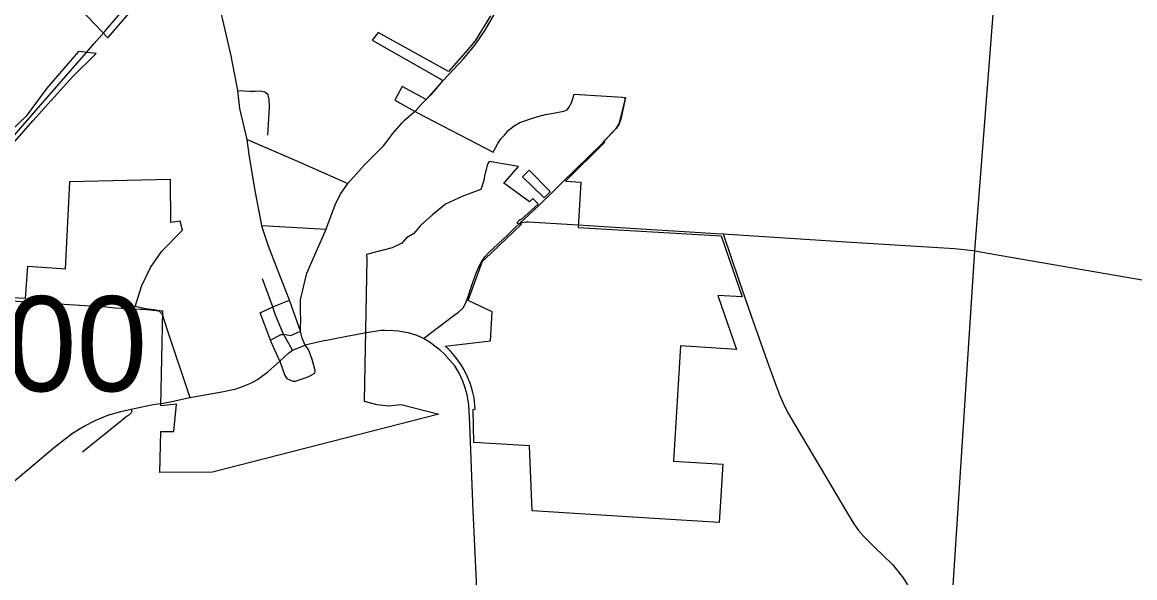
# Model space of a CAD drawing. Extents: x 1659811 to 1934326, y 644115 to 934867.
# Drawn here: x 1859282 to 1872161, y 804378 to 810808 of the extents above; entities that cross this region are included whole.
import ezdxf

# ---------------------------------------------------------------- set-up
doc = ezdxf.new("R2010")
doc.units = 0
for name, color, linetype in [('Default', 7, 'Continuous'), ('GM_X_City_Street', 7, 'Continuous'), ('GM_X_Corporation', 7, 'Continuous'), ('GM_X_County_Road', 7, 'Continuous'), ('GM_X_State_Route', 7, 'Continuous'), ('GM_X_Township', 7, 'Continuous'), ('GM_X_Township_Road', 7, 'Continuous')]:
    doc.layers.add(name, color=color, linetype=linetype)

msp = doc.modelspace()

# ---------------------------------------------------------------- linework, layer by layer
at = {"layer": 'GM_X_City_Street'}
for points in [[(1862504, 807234), (1862441, 807407), (1862377, 807590), (1862238, 807946), (1862134, 808217), (1862091, 808342), (1862056, 808446), (1862054, 808456), (1861975, 808879), (1861910, 809276), (1861885, 809449), (1861803, 809811), (1861778, 810016), (1861699, 810418), (1861546, 811089), (1861463, 811523), (1861444, 811686), (1861392, 811897), (1861379, 812013)], [(1861778, 810016), (1861916, 810011), (1861980, 810012), (1862038, 810014), (1862092, 810003), (1862124, 809974), (1862131, 809944)], [(1862131, 809944), (1862131, 809942), (1862135, 809926), (1862141, 809820), (1862122, 809501)], [(1863675, 809639), (1863707, 809676), (1863789, 809745)], [(1863540, 809479), (1863570, 809518), (1863675, 809639)], [(1861885, 809449), (1862443, 809212), (1863053, 808941)], [(1862505, 807272), (1862507, 807365), (1862505, 807463), (1862505, 807594), (1862537, 807743), (1862576, 807905), (1862799, 808414), (1862809, 808436), (1862905, 808695), (1862961, 808813), (1863053, 808941), (1863243, 809157), (1863465, 809379), (1863540, 809479)], [(1865037, 808477), (1865260, 808682), (1865416, 808836), (1865533, 808954), (1865986, 809398), (1866019, 809433)], [(1865037, 808477), (1865069, 808490), (1865093, 808495), (1865114, 808499), (1865142, 808499), (1865716, 808463)], [(1862054, 808456), (1862799, 808414)], [(1862200, 807464), (1862183, 807513), (1862063, 807839)], [(1862038, 807445), (1862183, 807513), (1862377, 807590)], [(1860865, 807468), (1860904, 807428), (1860965, 807236), (1861221, 806463)], [(1862337, 807144), (1862308, 807196), (1862215, 807419), (1862200, 807464)], [(1862160, 807115), (1862155, 807127), (1862038, 807445)], [(1862300, 807195), (1862308, 807196), (1862390, 807184), (1862504, 807234)], [(1862557, 807072), (1862524, 807153), (1862510, 807198), (1862504, 807234), (1862505, 807272)], [(1862155, 807127), (1862275, 807193), (1862300, 807195)], [(1862265, 806887), (1862160, 807115)], [(1862411, 807014), (1862337, 807144)], [(1863145, 807190), (1863040, 807169), (1862861, 807136), (1862725, 807110), (1862557, 807072)], [(1861065, 806429), (1861221, 806463), (1861591, 806531), (1861760, 806564), (1861833, 806590), (1861930, 806630), (1862004, 806672), (1862127, 806763), (1862265, 806887), (1862364, 806976), (1862411, 807014), (1862557, 807072)], [(1862668, 806748), (1862673, 806777), (1862638, 806904), (1862596, 807019), (1862557, 807072)], [(1862265, 806887), (1862322, 806718), (1862345, 806686), (1862414, 806654), (1862446, 806655), (1862598, 806709), (1862668, 806748)]]:
    msp.add_lwpolyline(points, dxfattribs=at)
at = {"layer": 'GM_X_Corporation'}
for points in [[(1859815, 811112), (1860275, 810628), (1860621, 811028)], [(1864701, 810884), (1864525, 810591), (1864418, 810465), (1864215, 810236), (1863402, 810688), (1863333, 810602), (1864120, 810151), (1864151, 810133), (1864012, 809966), (1863958, 809914), (1863680, 810064), (1863595, 809906), (1863859, 809760), (1864733, 809304), (1864786, 809405), (1864823, 809458), (1864864, 809499), (1864909, 809555), (1864976, 809609), (1865042, 809648), (1865212, 809706), (1865339, 809742), (1865409, 809752), (1865553, 809778), (1865590, 809795), (1865610, 809820), (1865642, 809877), (1865672, 809975), (1866230, 809941), (1866265, 809936), (1866212, 809686), (1866193, 809633), (1866180, 809613), (1866156, 809577), (1866016, 809430), (1866027, 809418), (1865570, 808968), (1865749, 808958), (1865718, 808434), (1867372, 808337), (1867616, 807629), (1867336, 807644), (1867551, 807021), (1866904, 807063), (1866822, 805729), (1867392, 805693), (1867351, 805018), (1866597, 805063), (1865185, 805154), (1865155, 805904), (1864509, 805942), (1864501, 806327), (1864526, 806328), (1864512, 806460), (1864496, 806536), (1864471, 806620), (1864437, 806705), (1864397, 806785), (1864365, 806841), (1864301, 806929), (1864242, 806997), (1864212, 807027), (1864179, 807057), (1864703, 807122), (1864724, 807458), (1864445, 807587), (1864609, 808041), (1864644, 808074), (1864880, 808299), (1865062, 808472), (1865032, 808472), (1865006, 808488), (1865043, 808523), (1865057, 808523), (1865255, 808704), (1865245, 808714), (1865194, 808766), (1865155, 808731), (1864852, 808948), (1864871, 808960), (1865028, 809140), (1864686, 809196), (1864670, 809164), (1864633, 809031), (1864626, 808978), (1864590, 808873), (1864383, 808793), (1864180, 808703), (1864036, 808584), (1863894, 808456), (1863817, 808362), (1863732, 808311), (1863676, 808251), (1863563, 808196), (1863459, 808169), (1863269, 808119), (1863271, 808069), (1863240, 806424), (1863386, 806382), (1863526, 806367), (1863669, 806383), (1864106, 806273), (1861485, 805600), (1860876, 805597), (1860888, 806070), (1861038, 806073), (1861068, 806389), (1860885, 806368), (1860908, 807463), (1860893, 807463), (1860807, 807478), (1860713, 807490), (1860590, 807519), (1860665, 807762), (1860767, 807971), (1860900, 808159), (1861139, 808401), (1861111, 808506), (1861004, 808492), (1860999, 808987), (1859829, 808961), (1859781, 807951), (1859738, 807954), (1859344, 807980), (1859316, 807611), (1858367, 807661)], [(1859065, 809276), (1859404, 809666), (1859863, 810176), (1860139, 810448), (1859933, 810468), (1859566, 810043), (1859327, 809721), (1859138, 809540)]]:
    msp.add_lwpolyline(points, dxfattribs=at)
msp.add_lwpolyline([(1865072, 809017), (1865316, 808784), (1865324, 808776), (1865394, 808844), (1865384, 808855), (1865149, 809094)], close=True, dxfattribs=at)
at = {"layer": 'GM_X_County_Road'}
for points in [[(1864113, 810086), (1864158, 810136), (1864387, 810382), (1864526, 810545), (1864640, 810718), (1864769, 810937), (1864875, 811146), (1864930, 811298), (1864995, 811506), (1865050, 811588), (1865117, 811671), (1865392, 811956), (1865763, 812377), (1866002, 812614)], [(1863902, 809854), (1863958, 809914), (1864113, 810086)], [(1863789, 809745), (1863841, 809789), (1863902, 809854)], [(1863927, 807149), (1864283, 807418), (1864334, 807453), (1864387, 807502), (1864414, 807554), (1864439, 807622), (1864484, 807753), (1864542, 807914), (1864570, 807984), (1864606, 808050), (1864642, 808096), (1864687, 808146), (1864789, 808239), (1864902, 808347), (1864988, 808433), (1865037, 808477)], [(1865716, 808463), (1866076, 808441), (1867317, 808363), (1867396, 808359), (1868821, 808266), (1870074, 808188), (1870293, 808165)], [(1867396, 808359), (1867578, 807822), (1867722, 807411), (1867905, 806886), (1867988, 806661), (1868047, 806496), (1868091, 806398), (1868141, 806295), (1868218, 806162), (1868595, 805529), (1868820, 805149), (1868910, 805003), (1868961, 804924), (1869020, 804860), (1869146, 804736), (1869355, 804533), (1869481, 804376), (1869529, 804297), (1869678, 803996), (1869885, 803620), (1869914, 803562), (1869930, 803545)], [(1870293, 808165), (1870309, 808163), (1870615, 808110), (1872380, 807804)], [(1863927, 807149), (1863854, 807181), (1863750, 807215), (1863635, 807231), (1863584, 807238), (1863480, 807241), (1863432, 807239), (1863243, 807210), (1863145, 807190)], [(1864561, 803891), (1864561, 803926), (1864503, 805153), (1864476, 805850), (1864464, 806156), (1864453, 806381), (1864432, 806497), (1864406, 806587), (1864383, 806653), (1864335, 806753), (1864289, 806830), (1864225, 806905), (1864168, 806969), (1864116, 807017), (1864089, 807036), (1863994, 807108), (1863927, 807149)], [(1858107, 804378), (1858154, 804496), (1858234, 804633), (1858313, 804738), (1858376, 804801), (1858430, 804854), (1858924, 805276), (1859165, 805478), (1859431, 805702), (1859655, 805890), (1859866, 806052), (1859951, 806106), (1860001, 806134), (1860128, 806199), (1860275, 806259), (1860424, 806303), (1860542, 806330), (1860650, 806352), (1860797, 806382), (1860914, 806399), (1861033, 806421), (1861065, 806429)], [(1860542, 806330), (1860547, 806309), (1860546, 806295), (1860544, 806288), (1860541, 806283), (1860532, 806274), (1860517, 806262), (1860480, 806237), (1860436, 806200), (1859981, 805831)]]:
    msp.add_lwpolyline(points, dxfattribs=at)
at = {"layer": 'GM_X_State_Route'}
for points in [[(1860234, 810698), (1860366, 810850), (1860563, 811079), (1860617, 811135)], [(1860025, 810459), (1860116, 810563), (1860234, 810698)], [(1853225, 794338), (1854573, 800349), (1855512, 804546), (1855541, 804679), (1855596, 804898), (1855689, 805139), (1855836, 805465), (1855908, 805599), (1856008, 805767), (1856148, 805978), (1856255, 806119), (1856504, 806413), (1857597, 807668), (1858467, 808668), (1858818, 809072), (1859440, 809788), (1860025, 810459)]]:
    msp.add_lwpolyline(points, dxfattribs=at)
at = {"layer": 'GM_X_Township'}
msp.add_lwpolyline([(1891165, 802089), (1883392, 802588), (1877369, 802994), (1870008, 803514), (1870309, 808163), (1870779, 814239), (1870903, 816053), (1870933, 816495), (1870943, 816996), (1871003, 817857), (1871065, 818497), (1871124, 819057), (1871199, 820179), (1871965, 831096), (1873866, 830983), (1874715, 830911), (1874782, 830900), (1876113, 830808), (1881808, 830417), (1885186, 830186), (1888609, 830001)], dxfattribs=at)
at = {"layer": 'GM_X_Township_Road'}
for points in [[(1866019, 809433), (1866023, 809436), (1866156, 809577), (1866193, 809633), (1866260, 809906), (1866263, 809939)], [(1857853, 807662), (1857956, 807657), (1858128, 807649), (1858365, 807634), (1858840, 807601), (1860259, 807513), (1860357, 807502), (1860647, 807487), (1860662, 807487)], [(1860662, 807487), (1860682, 807486), (1860759, 807481), (1860834, 807473), (1860865, 807468)]]:
    msp.add_lwpolyline(points, dxfattribs=at)

# ---------------------------------------------------------------- texts
at = {"layer": 'Default'}
msp.add_text('6.00', height=1100, dxfattribs=at).set_placement((1857866, 806537))

doc.saveas('drawing.dxf')
